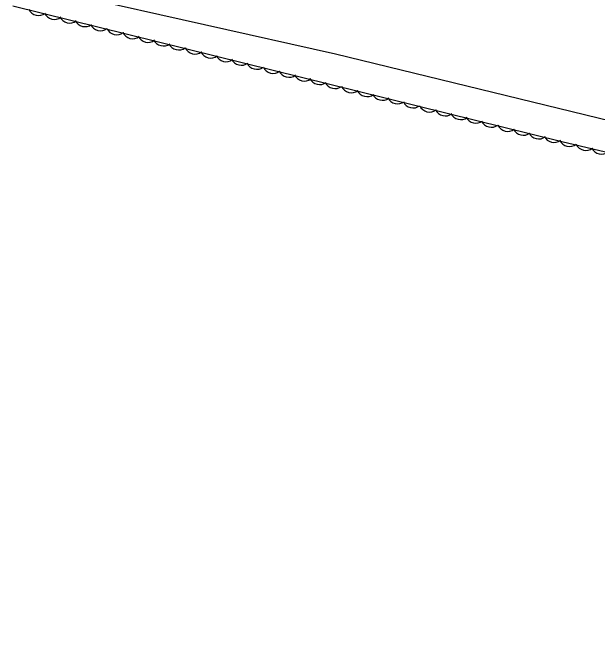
# Model space of a CAD drawing. Extents: x 1441650 to 1491889, y 345904 to 358319.
# Drawn here: x 1460689.9 to 1460885.9, y 350644.1 to 350857.6 of the extents above; entities that cross this region are included whole.
import ezdxf

# ---------------------------------------------------------------- set-up
doc = ezdxf.new("R2010")
doc.units = 0
doc.layers.add('S_STREAM', color=7, linetype='Continuous')
doc.layers.add('S_TREE', color=7, linetype='Continuous')

msp = doc.modelspace()

# ---------------------------------------------------------------- linework, layer by layer
at = {"layer": 'S_STREAM'}
msp.add_lwpolyline([(1461637.3, 350667.93), (1461633.18, 350662.37), (1461632.27, 350656.71), (1461634.32, 350651.16), (1461633.49, 350646.13), (1461629.75, 350644.13), (1461593.7, 350651), (1461584.13, 350658.53), (1461538.56, 350669.87), (1461493.96, 350678.66), (1461471.88, 350683.23), (1461432.29, 350691.95), (1461365.88, 350708.64), (1461309.41, 350722.27), (1461223.42, 350743.5), (1461126.92, 350765.9), (1461014.17, 350792.99), (1460894.94, 350820.12), (1460798.17, 350843.76), (1460710.23, 350863.46)], dxfattribs=at)
at = {"layer": 'S_TREE'}
msp.add_lwpolyline([(1461159.57, 350746.96), (1461035.62, 350776.09), (1460874.04, 350814.29), (1460689.86, 350859.78)], dxfattribs=at)
for centre, major_axis, ratio, start_param, end_param in [((1460698.56, 350860.33), (3.39, -1.33), 0.99949, 3.956128, 5.729329), ((1460703.85, 350859.03), (3.39, -1.33), 0.99949, 3.956128, 5.729329), ((1460709, 350857.79), (3.39, -1.33), 0.99949, 3.956128, 5.729329), ((1460714.15, 350856.59), (3.39, -1.33), 0.99949, 3.956128, 5.729329), ((1460719.31, 350855.24), (3.39, -1.33), 0.99949, 3.956128, 5.729329), ((1460724.79, 350853.86), (3.39, -1.33), 0.99949, 3.956128, 5.729329), ((1460730.07, 350852.55), (3.39, -1.33), 0.99949, 3.956128, 5.729329), ((1460735.23, 350851.31), (3.39, -1.33), 0.99949, 3.956128, 5.729329), ((1460740.37, 350850.12), (3.39, -1.33), 0.99949, 3.956128, 5.729329), ((1460745.53, 350848.77), (3.39, -1.33), 0.99949, 3.956128, 5.729329), ((1460751.01, 350847.38), (3.39, -1.33), 0.99949, 3.956128, 5.729329), ((1460756.29, 350846.07), (3.39, -1.33), 0.99949, 3.956128, 5.729329), ((1460761.45, 350844.84), (3.39, -1.33), 0.99949, 3.956128, 5.729329), ((1460766.59, 350843.64), (3.39, -1.33), 0.99949, 3.956128, 5.729329), ((1460771.75, 350842.29), (3.39, -1.33), 0.99949, 3.956128, 5.729329), ((1460777.23, 350840.91), (3.39, -1.33), 0.99949, 3.956128, 5.729329), ((1460782.51, 350839.6), (3.39, -1.33), 0.99949, 3.956128, 5.729329), ((1460787.67, 350838.36), (3.39, -1.33), 0.99949, 3.956128, 5.729329), ((1460792.81, 350837.17), (3.39, -1.33), 0.99949, 3.956128, 5.729329), ((1460797.97, 350835.82), (3.39, -1.33), 0.99949, 3.956128, 5.729329), ((1460803.45, 350834.43), (3.39, -1.33), 0.99949, 3.956128, 5.729329), ((1460808.73, 350833.12), (3.39, -1.33), 0.99949, 3.956128, 5.729329), ((1460813.89, 350831.89), (3.39, -1.33), 0.99949, 3.956128, 5.729329), ((1460819.03, 350830.69), (3.39, -1.33), 0.99949, 3.956128, 5.729329), ((1460824.19, 350829.34), (3.39, -1.33), 0.99949, 3.956128, 5.729329), ((1460829.67, 350827.95), (3.39, -1.33), 0.99949, 3.956128, 5.729329), ((1460834.95, 350826.65), (3.39, -1.33), 0.99949, 3.956128, 5.729329), ((1460840.11, 350825.41), (3.39, -1.33), 0.99949, 3.956128, 5.729329), ((1460845.25, 350824.21), (3.39, -1.33), 0.99949, 3.956128, 5.729329), ((1460850.41, 350822.86), (3.39, -1.33), 0.99949, 3.956128, 5.729329), ((1460855.89, 350821.48), (3.39, -1.33), 0.99949, 3.956128, 5.729329), ((1460861.17, 350820.17), (3.39, -1.33), 0.99949, 3.956128, 5.729329), ((1460866.33, 350818.93), (3.39, -1.33), 0.99949, 3.956128, 5.729329), ((1460871.47, 350817.74), (3.39, -1.33), 0.99949, 3.956128, 5.729329), ((1460876.61, 350816.41), (3.63, -0.28), 0.999486, 3.669964, 5.443164), ((1460882.1, 350815.08), (3.63, -0.28), 0.999486, 3.669964, 5.443164), ((1460887.4, 350813.83), (3.63, -0.28), 0.999486, 3.669964, 5.443164)]:
    msp.add_ellipse(centre, major_axis=major_axis, ratio=ratio, start_param=start_param, end_param=end_param, dxfattribs=at)

doc.saveas('drawing.dxf')
